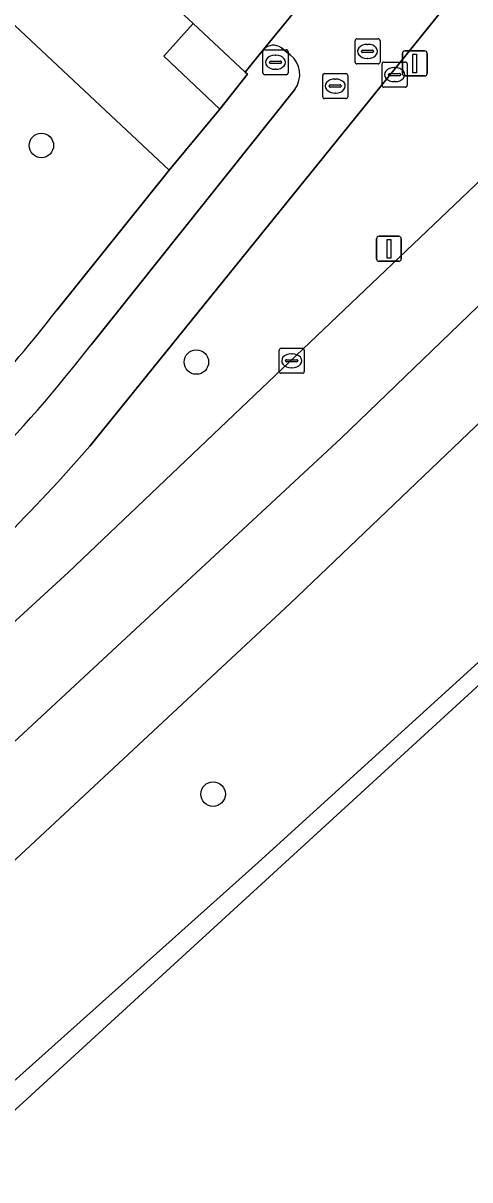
# Model space of a CAD drawing. Extents: x 159039 to 160102, y 381214 to 382524.
# Drawn here: x 159463.39 to 159481.23, y 381480.99 to 381527.19 of the extents above; entities that cross this region are included whole.
import ezdxf

# ---------------------------------------------------------------- set-up
doc = ezdxf.new("R2010")
doc.units = 0
for name, color, linetype in [('IMGEO_Berm_groen', 7, 'Continuous'), ('IMGEO_Boom', 7, 'Continuous'), ('IMGEO_Fietspad_gesloten', 7, 'Continuous'), ('IMGEO_Groenvoorziening', 7, 'Continuous'), ('IMGEO_Kolk', 7, 'Continuous'), ('IMGEO_Lichtmast', 7, 'Continuous'), ('IMGEO_Rijbaan_lokaal_open', 7, 'Continuous'), ('IMGEO_Rijbaan_regionaal_gesloten', 7, 'Continuous'), ('IMGEO_Rioolput', 7, 'Continuous'), ('IMGEO_Verkeersbordpaal', 7, 'Continuous'), ('IMGEO_Voetpad_open', 7, 'Continuous')]:
    doc.layers.add(name, color=color, linetype=linetype)

msp = doc.modelspace()

# ---------------------------------------------------------------- linework, layer by layer
at = {"layer": 'IMGEO_Berm_groen'}
for points in [[(159395.563, 381443.073), (159404.558, 381450.901), (159414.042, 381459.154), (159434.773, 381477.467), (159442.492, 381484.426), (159465.201, 381505.256), (159482.267, 381521.51), (159492.644, 381531.758), (159499.797, 381539.047), (159509.914, 381549.667), (159513.487, 381553.459), (159524.318, 381565.22), (159524.392, 381565.298)], [(159529.443, 381560.38), (159495.714, 381524.98), (159488.86, 381518.149), (159474.06, 381504.012), (159461.511, 381492.336), (159448.426, 381480.359), (159432.909, 381466.414), (159416.317, 381451.803), (159409.309, 381445.71), (159404.195, 381441.263), (159306.514, 381357.491)], [(159436.893, 381461.755), (159455.885, 381478.555), (159472.78, 381493.666), (159490.066, 381509.393), (159507.251, 381525.399), (159525.014, 381542.388), (159536.368, 381553.774)], [(159480.715, 381528.442), (159478.696, 381525.942), (159466.055, 381510.293)]]:
    msp.add_lwpolyline(points, dxfattribs=at)
msp.add_arc((159406.962, 381561.938), 78.481, 311.38231, 318.84765, dxfattribs=at)
at = {"layer": 'IMGEO_Boom'}
for centre in [(159464.12, 381522.306), (159470.311, 381513.654), (159470.98, 381496.397)]:
    msp.add_circle(centre, 0.489, dxfattribs=at)
at = {"layer": 'IMGEO_Fietspad_gesloten'}
for points in [[(159475.156, 381528.804), (159472.991, 381526.144)], [(159466.055, 381510.293), (159478.696, 381525.942), (159480.715, 381528.442)], [(159473.709, 381526.206), (159474.056, 381525.928)], [(159474.246, 381524.544), (159466.105, 381514.346)]]:
    msp.add_lwpolyline(points, dxfattribs=at)
for centre, radius, start, end in [((159473.386, 381525.757), 0.553, 54.2623, 135.6083), ((159473.423, 381525.136), 1.014, 324.2587, 51.3751), ((159422.792, 381547.65), 54.637, 315.4107, 322.4427), ((159406.962, 381561.938), 78.481, 311.38231, 318.84765)]:
    msp.add_arc(centre, radius, start, end, dxfattribs=at)
at = {"layer": 'IMGEO_Groenvoorziening'}
for points in [[(159469.227, 381521.32), (159460.724, 381529.302), (159458.298, 381526.71), (159460.238, 381524.671), (159447.738, 381511.313), (159445.752, 381513.31), (159444.493, 381511.965), (159443.176, 381513.194), (159435.47, 381520.471), (159432.643, 381523.144), (159432.318, 381522.873), (159435.016, 381520.142), (159435.656, 381519.493), (159408.178, 381496.463)], [(159464.736, 381515.727), (159469.227, 381521.32)]]:
    msp.add_lwpolyline(points, dxfattribs=at)
msp.add_lwpolyline([(159470.189, 381527.178), (159469.007, 381525.876), (159471.243, 381523.75), (159472.348, 381525.159), (159472.253, 381525.237)], close=True, dxfattribs=at)
msp.add_arc((159414.226, 381554.927), 63.936, 312.34445, 322.18539, dxfattribs=at)
at = {"layer": 'IMGEO_Kolk'}
for p, q in [((159473.692, 381514.206), (159474.544, 381514.206)), ((159473.617, 381513.28), (159473.617, 381514.132)), ((159473.919, 381513.749), (159474.317, 381513.749)), ((159474.105, 381513.986), (159474.13, 381513.986)), ((159474.618, 381514.132), (159474.618, 381513.28)), ((159473.876, 381513.7), (159473.876, 381513.712)), ((159474.314, 381513.663), (159473.916, 381513.663)), ((159474.128, 381513.426), (159474.103, 381513.426)), ((159474.36, 381513.712), (159474.36, 381513.7)), ((159474.544, 381513.206), (159473.692, 381513.206))]:
    msp.add_line(p, q, dxfattribs=at)
for points in [[(159473.692, 381514.206), (159474.544, 381514.206)], [(159473.617, 381513.28), (159473.617, 381514.132)], [(159474.618, 381514.132), (159474.618, 381513.28)], [(159474.544, 381513.206), (159473.692, 381513.206)]]:
    msp.add_lwpolyline(points, dxfattribs=at)
for centre, radius, start, end in [((159473.694, 381514.13), 0.0765, 91.552, 178.448), ((159473.694, 381514.13), 0.0765, 91.552, 178.448), ((159474.542, 381514.13), 0.0765, 1.552, 88.448), ((159474.542, 381514.13), 0.0765, 1.552, 88.448), ((159473.916, 381513.709), 0.0403, 85.8775, 175.7526), ((159474.321, 381513.711), 0.0386, 1.7309, 96.639), ((159473.694, 381513.282), 0.0765, 181.552, 268.448), ((159473.694, 381513.282), 0.0765, 181.552, 268.448), ((159473.913, 381513.699), 0.0366, 178.938, 274.7102), ((159474.317, 381513.706), 0.043, 264.8664, 352.4533), ((159474.542, 381513.282), 0.0765, 271.552, 358.448), ((159474.542, 381513.282), 0.0765, 271.552, 358.448)]:
    msp.add_arc(centre, radius, start, end, dxfattribs=at)
for centre, major_axis, ratio, start_param, end_param in [((159474.104, 381513.706), (-0.387, 0.002), 0.722429, 4.712389, 7.853982), ((159474.129, 381513.706), (-0.39, 0.002), 0.717154, 1.570796, 4.712389)]:
    msp.add_ellipse(centre, major_axis=major_axis, ratio=ratio, start_param=start_param, end_param=end_param, dxfattribs=at)
at = {"layer": 'IMGEO_Lichtmast'}
for p, q in [((159477.504, 381517.779), (159477.504, 381518.579)), ((159477.504, 381518.579), (159477.504, 381517.779)), ((159477.604, 381518.679), (159478.394, 381518.679)), ((159478.394, 381518.679), (159477.604, 381518.679)), ((159478.494, 381518.579), (159478.494, 381517.779)), ((159478.494, 381517.779), (159478.494, 381518.579)), ((159478.394, 381517.679), (159477.604, 381517.679)), ((159477.604, 381517.679), (159478.394, 381517.679))]:
    msp.add_line(p, q, dxfattribs=at)
msp.add_lwpolyline([(159477.924, 381518.554), (159478.074, 381518.554), (159478.074, 381517.804), (159477.924, 381517.804), (159477.924, 381518.554)], dxfattribs=at)
for centre, start, end in [((159477.604, 381518.579), 90, 180), ((159477.604, 381518.579), 90, 180), ((159478.394, 381518.579), 0, 90), ((159478.394, 381518.579), 360, 90), ((159477.604, 381517.779), 180, 270), ((159477.604, 381517.779), 180, 270), ((159478.394, 381517.779), 270, 0), ((159478.394, 381517.779), 270, 0)]:
    msp.add_arc(centre, 0.1, start, end, dxfattribs=at)
at = {"layer": 'IMGEO_Rijbaan_lokaal_open'}
msp.add_lwpolyline([(159446.812, 381556.846), (159440.803, 381562.65), (159435.701, 381567.331), (159418.037, 381584.101), (159417.904, 381584.227), (159413.837, 381580.05), (159414.074, 381579.827), (159430.611, 381564.257), (159434.171, 381560.918), (159465.756, 381531.298), (159465.844, 381531.211), (159470.189, 381527.178), (159472.253, 381525.237), (159472.991, 381526.144), (159475.156, 381528.804), (159475.828, 381529.637), (159468.846, 381536.185), (159466.875, 381538.044), (159466.685, 381538.22), (159458.784, 381545.549), (159453.733, 381550.451), (159453.52, 381550.648)], close=True, dxfattribs=at)
at = {"layer": 'IMGEO_Rijbaan_regionaal_gesloten'}
for points in [[(159383.498, 381428.039), (159401.924, 381443.755), (159413.428, 381453.788), (159429.207, 381467.675), (159453.123, 381489.287), (159476.095, 381510.615), (159487.725, 381521.828), (159499.136, 381533.249), (159515.536, 381550.447), (159526.975, 381562.783), (159524.392, 381565.298), (159524.318, 381565.22), (159513.487, 381553.459), (159509.914, 381549.667), (159499.797, 381539.047), (159492.644, 381531.758), (159482.267, 381521.51), (159465.201, 381505.256), (159442.492, 381484.426), (159434.773, 381477.467), (159414.042, 381459.154), (159404.558, 381450.901), (159395.563, 381443.073), (159354.89, 381408.246)], [(159306.514, 381357.491), (159404.195, 381441.263), (159409.309, 381445.71), (159416.317, 381451.803), (159432.909, 381466.414), (159448.426, 381480.359), (159461.511, 381492.336), (159474.06, 381504.012), (159488.86, 381518.149), (159495.714, 381524.98), (159529.443, 381560.38), (159526.975, 381562.783), (159515.536, 381550.447), (159499.136, 381533.249), (159487.725, 381521.828), (159476.095, 381510.615), (159453.123, 381489.287), (159429.207, 381467.675), (159413.428, 381453.788), (159401.924, 381443.755), (159383.498, 381428.039)]]:
    msp.add_lwpolyline(points, dxfattribs=at)
msp.add_lwpolyline([(159228.975, 381280.421), (159306.518, 381346.877), (159416.77, 381441.367), (159489.887, 381508.356), (159537.905, 381552.349), (159536.368, 381553.774), (159525.014, 381542.388), (159507.251, 381525.399), (159490.066, 381509.393), (159472.78, 381493.666), (159455.885, 381478.555), (159436.893, 381461.755), (159418.54, 381445.713), (159413.374, 381441.268), (159355.053, 381391.082), (159310.488, 381352.927), (159307.398, 381350.309), (159303.986, 381347.368), (159283.05, 381329.34), (159260.576, 381309.867), (159249.066, 381300.002), (159229.476, 381283.439), (159228.183, 381282.334)], close=True, dxfattribs=at)
at = {"layer": 'IMGEO_Rioolput'}
for p, q in [((159476.646, 381525.64), (159476.646, 381526.492)), ((159476.721, 381526.566), (159477.573, 381526.566)), ((159477.134, 381526.346), (159477.159, 381526.346)), ((159477.647, 381526.492), (159477.647, 381525.64)), ((159472.969, 381525.203), (159472.969, 381526.055)), ((159473.044, 381526.129), (159473.896, 381526.129)), ((159473.457, 381525.909), (159473.482, 381525.909)), ((159473.97, 381526.055), (159473.97, 381525.203)), ((159476.905, 381526.06), (159476.905, 381526.072)), ((159477.343, 381526.023), (159476.945, 381526.023)), ((159476.948, 381526.109), (159477.346, 381526.109)), ((159477.157, 381525.786), (159477.132, 381525.786)), ((159477.389, 381526.072), (159477.389, 381526.06)), ((159473.228, 381525.623), (159473.228, 381525.635)), ((159473.666, 381525.586), (159473.268, 381525.586)), ((159473.271, 381525.672), (159473.669, 381525.672)), ((159473.48, 381525.349), (159473.455, 381525.349)), ((159473.712, 381525.635), (159473.712, 381525.623)), ((159477.573, 381525.566), (159476.721, 381525.566)), ((159477.727, 381524.71), (159477.727, 381525.562)), ((159477.802, 381525.636), (159478.654, 381525.636)), ((159478.215, 381525.416), (159478.24, 381525.416)), ((159478.728, 381525.562), (159478.728, 381524.71)), ((159473.896, 381525.129), (159473.044, 381525.129)), ((159475.357, 381524.254), (159475.357, 381525.106)), ((159475.432, 381525.18), (159476.284, 381525.18)), ((159475.845, 381524.96), (159475.87, 381524.96)), ((159476.358, 381525.106), (159476.358, 381524.254)), ((159477.986, 381525.13), (159477.986, 381525.142)), ((159478.424, 381525.093), (159478.026, 381525.093)), ((159478.029, 381525.179), (159478.427, 381525.179)), ((159478.238, 381524.856), (159478.213, 381524.856)), ((159478.47, 381525.142), (159478.47, 381525.13)), ((159475.616, 381524.674), (159475.616, 381524.686)), ((159476.054, 381524.637), (159475.656, 381524.637)), ((159475.659, 381524.723), (159476.057, 381524.723)), ((159475.868, 381524.4), (159475.843, 381524.4)), ((159476.1, 381524.686), (159476.1, 381524.674)), ((159478.654, 381524.636), (159477.802, 381524.636)), ((159476.284, 381524.18), (159475.432, 381524.18))]:
    msp.add_line(p, q, dxfattribs=at)
for points in [[(159476.646, 381525.64), (159476.646, 381526.492)], [(159476.721, 381526.566), (159477.573, 381526.566)], [(159477.647, 381526.492), (159477.647, 381525.64)], [(159472.969, 381525.203), (159472.969, 381526.055)], [(159473.044, 381526.129), (159473.896, 381526.129)], [(159473.97, 381526.055), (159473.97, 381525.203)], [(159477.573, 381525.566), (159476.721, 381525.566)], [(159477.727, 381524.71), (159477.727, 381525.562)], [(159477.802, 381525.636), (159478.654, 381525.636)], [(159478.728, 381525.562), (159478.728, 381524.71)], [(159473.896, 381525.129), (159473.044, 381525.129)], [(159475.357, 381524.254), (159475.357, 381525.106)], [(159475.432, 381525.18), (159476.284, 381525.18)], [(159476.358, 381525.106), (159476.358, 381524.254)], [(159478.654, 381524.636), (159477.802, 381524.636)], [(159476.284, 381524.18), (159475.432, 381524.18)]]:
    msp.add_lwpolyline(points, dxfattribs=at)
for centre, radius, start, end in [((159476.723, 381526.49), 0.0765, 91.552, 178.448), ((159476.723, 381526.49), 0.0765, 91.552, 178.448), ((159477.571, 381526.49), 0.0765, 1.552, 88.448), ((159477.571, 381526.49), 0.0765, 1.552, 88.448), ((159473.046, 381526.053), 0.0765, 91.552, 178.448), ((159473.046, 381526.053), 0.0765, 91.552, 178.448), ((159473.894, 381526.053), 0.0765, 1.552, 88.448), ((159473.894, 381526.053), 0.0765, 1.552, 88.448), ((159476.945, 381526.069), 0.0403, 85.8775, 175.7526), ((159476.942, 381526.059), 0.0366, 178.938, 274.7102), ((159477.346, 381526.066), 0.043, 264.8664, 352.4533), ((159477.35, 381526.071), 0.0386, 1.7309, 96.639), ((159473.268, 381525.632), 0.0403, 85.8775, 175.7526), ((159473.265, 381525.622), 0.0366, 178.938, 274.7102), ((159473.669, 381525.629), 0.043, 264.8664, 352.4533), ((159473.673, 381525.634), 0.0386, 1.7309, 96.639), ((159476.723, 381525.642), 0.0765, 181.552, 268.448), ((159476.723, 381525.642), 0.0765, 181.552, 268.448), ((159477.571, 381525.642), 0.0765, 271.552, 358.448), ((159477.571, 381525.642), 0.0765, 271.552, 358.448), ((159477.804, 381525.56), 0.0765, 91.552, 178.448), ((159477.804, 381525.56), 0.0765, 91.552, 178.448), ((159478.652, 381525.56), 0.0765, 1.552, 88.448), ((159478.652, 381525.56), 0.0765, 1.552, 88.448), ((159473.046, 381525.205), 0.0765, 181.552, 268.448), ((159473.046, 381525.205), 0.0765, 181.552, 268.448), ((159473.894, 381525.205), 0.0765, 271.552, 358.448), ((159473.894, 381525.205), 0.0765, 271.552, 358.448), ((159475.434, 381525.104), 0.0765, 91.552, 178.448), ((159475.434, 381525.104), 0.0765, 91.552, 178.448), ((159476.282, 381525.104), 0.0765, 1.552, 88.448), ((159476.282, 381525.104), 0.0765, 1.552, 88.448), ((159478.026, 381525.139), 0.0403, 85.8775, 175.7526), ((159478.023, 381525.129), 0.0366, 178.938, 274.7102), ((159478.427, 381525.136), 0.043, 264.8664, 352.4533), ((159478.431, 381525.141), 0.0386, 1.7309, 96.639), ((159475.656, 381524.683), 0.0403, 85.8775, 175.7526), ((159475.653, 381524.673), 0.0366, 178.938, 274.7102), ((159476.057, 381524.68), 0.043, 264.8664, 352.4533), ((159476.061, 381524.685), 0.0386, 1.7309, 96.639), ((159477.804, 381524.712), 0.0765, 181.552, 268.448), ((159477.804, 381524.712), 0.0765, 181.552, 268.448), ((159478.652, 381524.712), 0.0765, 271.552, 358.448), ((159478.652, 381524.712), 0.0765, 271.552, 358.448), ((159475.434, 381524.256), 0.0765, 181.552, 268.448), ((159475.434, 381524.256), 0.0765, 181.552, 268.448), ((159476.282, 381524.256), 0.0765, 271.552, 358.448), ((159476.282, 381524.256), 0.0765, 271.552, 358.448)]:
    msp.add_arc(centre, radius, start, end, dxfattribs=at)
for centre, major_axis, ratio, start_param, end_param in [((159477.133, 381526.066), (-0.387, 0.002), 0.722429, 4.712389, 7.853982), ((159477.158, 381526.066), (-0.39, 0.002), 0.717154, 1.570796, 4.712389), ((159473.456, 381525.629), (-0.387, 0.002), 0.722429, 4.712389, 7.853982), ((159473.481, 381525.629), (-0.39, 0.002), 0.717154, 1.570796, 4.712389), ((159478.214, 381525.136), (-0.387, 0.002), 0.722429, 4.712389, 7.853982), ((159478.239, 381525.136), (-0.39, 0.002), 0.717154, 1.570796, 4.712389), ((159475.844, 381524.68), (-0.387, 0.002), 0.722429, 4.712389, 7.853982), ((159475.869, 381524.68), (-0.39, 0.002), 0.717154, 1.570796, 4.712389)]:
    msp.add_ellipse(centre, major_axis=major_axis, ratio=ratio, start_param=start_param, end_param=end_param, dxfattribs=at)
at = {"layer": 'IMGEO_Verkeersbordpaal'}
for p, q in [((159478.537, 381525.183), (159478.537, 381525.983)), ((159478.537, 381525.983), (159478.537, 381525.183)), ((159478.637, 381526.083), (159479.427, 381526.083)), ((159479.427, 381526.083), (159478.637, 381526.083)), ((159479.527, 381525.983), (159479.527, 381525.183)), ((159479.527, 381525.183), (159479.527, 381525.983)), ((159479.427, 381525.083), (159478.637, 381525.083)), ((159478.637, 381525.083), (159479.427, 381525.083))]:
    msp.add_line(p, q, dxfattribs=at)
msp.add_lwpolyline([(159478.957, 381525.958), (159479.107, 381525.958), (159479.107, 381525.208), (159478.957, 381525.208), (159478.957, 381525.958)], dxfattribs=at)
for centre, start, end in [((159478.637, 381525.983), 90, 180), ((159478.637, 381525.983), 90, 180), ((159479.427, 381525.983), 0, 90), ((159479.427, 381525.983), 360, 90), ((159478.637, 381525.183), 180, 270), ((159478.637, 381525.183), 180, 270), ((159479.427, 381525.183), 270, 0), ((159479.427, 381525.183), 270, 0)]:
    msp.add_arc(centre, 0.1, start, end, dxfattribs=at)
at = {"layer": 'IMGEO_Voetpad_open'}
for points in [[(159436.665, 381552.094), (159451.024, 381538.367), (159458.748, 381531.157), (159459.407, 381530.539), (159457.174, 381528.153), (159452.635, 381523.302), (159446.285, 381516.516), (159444.441, 381514.546), (159443.176, 381513.194), (159444.493, 381511.965), (159445.752, 381513.31), (159458.298, 381526.71), (159460.724, 381529.302), (159469.227, 381521.32), (159471.243, 381523.75), (159469.007, 381525.876), (159470.189, 381527.178), (159465.844, 381531.211), (159465.756, 381531.298)], [(159472.991, 381526.144), (159472.253, 381525.237), (159472.348, 381525.159), (159471.243, 381523.75), (159469.227, 381521.32), (159464.736, 381515.727)], [(159474.056, 381525.928), (159473.709, 381526.206)], [(159466.105, 381514.346), (159474.246, 381524.544)]]:
    msp.add_lwpolyline(points, dxfattribs=at)
for centre, radius, start, end in [((159473.386, 381525.757), 0.553, 54.2623, 135.6083), ((159473.423, 381525.136), 1.014, 324.2587, 51.3751), ((159414.226, 381554.927), 63.936, 312.34445, 322.18539), ((159422.792, 381547.65), 54.637, 315.4107, 322.4427)]:
    msp.add_arc(centre, radius, start, end, dxfattribs=at)

doc.saveas('drawing.dxf')
